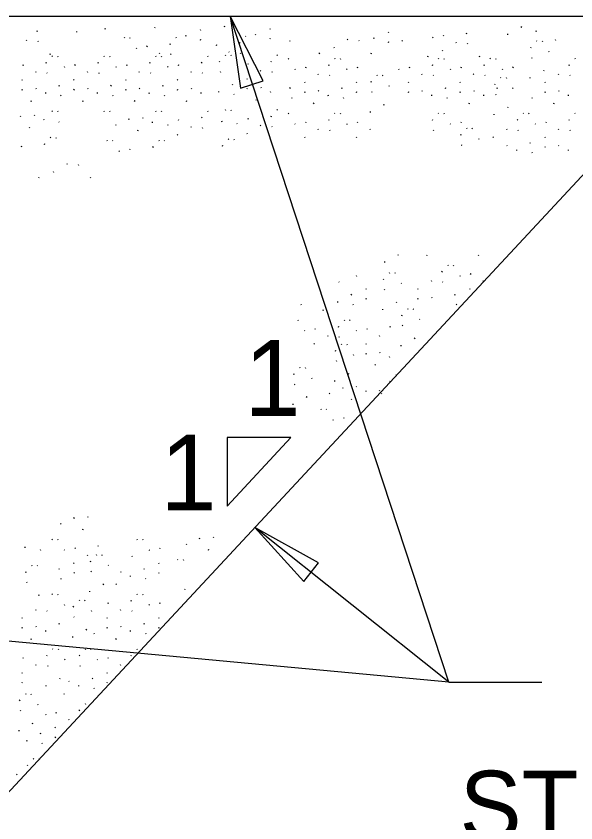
# Model space of a CAD drawing. Extents: x -1609 to 1184, y -412 to 394.
# Drawn here: x 602.423 to 604.678, y 242.766 to 246.013 of the extents above; entities that cross this region are included whole.
import ezdxf

# ---------------------------------------------------------------- set-up
doc = ezdxf.new("R2010")
doc.units = 0
for name, color, linetype in [('Default', 7, 'Continuous'), ('SH_Data', 7, 'Continuous'), ('ST_Text', 7, 'Continuous')]:
    doc.layers.add(name, color=color, linetype=linetype)

msp = doc.modelspace()

# ---------------------------------------------------------------- linework, layer by layer
at = {"layer": 'Default'}
for p, q in [((598.3883, 246.0133), (607.4734, 246.0133)), ((605.3017, 246.0133), (602.3217, 242.8133)), ((603.2725, 244.3165), (603.2725, 244.0404)), ((603.5297, 244.3165), (603.2725, 244.3165)), ((603.5297, 244.3165), (603.2725, 244.0404))]:
    msp.add_line(p, q, dxfattribs=at)
for points in [[(603.3269, 245.723), (603.4187, 245.7522), (603.2851, 246.0133)], [(603.5813, 243.7372), (603.6414, 243.8126), (603.3851, 243.9552)]]:
    msp.add_lwpolyline(points, close=True, dxfattribs=at)
at = {"layer": 'ST_Text'}
for p, q in [((604.1658, 243.3322), (603.2851, 246.0133)), ((602.5075, 245.9518), (602.5091, 245.9553)), ((602.7809, 245.9615), (602.7825, 245.965)), ((602.9817, 245.9659), (602.9833, 245.9695)), ((603.1647, 245.9592), (603.1662, 245.9568)), ((603.2621, 245.9706), (603.2636, 245.9741)), ((603.445, 245.9639), (603.4466, 245.9615)), ((604.458, 245.9682), (604.4596, 245.9717)), ((604.5177, 245.9521), (604.5192, 245.9556)), ((602.6655, 245.9516), (602.6659, 245.9481)), ((602.8574, 245.9285), (602.8589, 245.9261)), ((602.8797, 245.9276), (602.8813, 245.9252)), ((603.0661, 245.9285), (603.0676, 245.9261)), ((603.1063, 245.9329), (603.1079, 245.9364)), ((603.3464, 245.9331), (603.348, 245.9308)), ((603.3867, 245.9375), (603.3882, 245.9411)), ((603.4463, 245.9214), (603.4479, 245.925)), ((603.8633, 245.9235), (603.8648, 245.927)), ((603.9216, 245.9499), (603.9232, 245.9475)), ((604.1007, 245.9289), (604.1023, 245.9265)), ((604.1446, 245.9334), (604.1462, 245.937)), ((604.2376, 245.9425), (604.2392, 245.946)), ((604.4022, 245.9423), (604.4026, 245.9387)), ((602.4636, 245.9177), (602.4652, 245.9153)), ((602.5099, 245.9134), (602.5115, 245.9111)), ((602.9499, 245.8903), (602.9515, 245.8939)), ((603.0429, 245.8994), (603.0445, 245.9029)), ((603.166, 245.9168), (603.1675, 245.9203)), ((603.2303, 245.895), (603.2318, 245.8986)), ((603.3233, 245.904), (603.3248, 245.9076)), ((603.5241, 245.915), (603.5257, 245.9127)), ((603.7569, 245.92), (603.7585, 245.9176)), ((603.8033, 245.9157), (603.8048, 245.9134)), ((603.9229, 245.9074), (603.9245, 245.9109)), ((603.9773, 245.915), (603.9789, 245.9127)), ((604.1937, 245.9083), (604.1952, 245.906)), ((604.24, 245.9041), (604.2416, 245.9017)), ((604.4962, 245.8853), (604.4978, 245.8889)), ((604.5193, 245.9144), (604.5209, 245.9121)), ((604.5417, 245.9135), (604.5433, 245.9112)), ((604.5941, 245.9191), (604.5957, 245.9167)), ((602.5597, 245.8592), (602.5613, 245.8628)), ((602.906, 245.8858), (602.9076, 245.8834)), ((602.999, 245.8652), (603.0005, 245.8629)), ((603.0453, 245.861), (603.0469, 245.8586)), ((603.265, 245.8578), (603.2666, 245.8554)), ((603.2793, 245.8699), (603.2809, 245.8676)), ((603.2873, 245.8569), (603.2889, 245.8545)), ((603.3257, 245.8657), (603.3272, 245.8633)), ((603.4737, 245.8578), (603.4753, 245.8554)), ((603.6443, 245.8615), (603.6459, 245.8651)), ((603.7026, 245.8879), (603.7042, 245.8855)), ((603.853, 245.8615), (603.8546, 245.8651)), ((604.1394, 245.8762), (604.141, 245.8739)), ((604.568, 245.8717), (604.5696, 245.8694)), ((602.5441, 245.824), (602.5457, 245.8275)), ((602.5673, 245.8531), (602.5688, 245.8507)), ((602.5896, 245.8522), (602.5912, 245.8498)), ((602.7528, 245.824), (602.7544, 245.8275)), ((602.776, 245.8531), (602.7775, 245.8507)), ((602.7983, 245.8522), (602.7999, 245.8498)), ((602.9615, 245.824), (602.9631, 245.8275)), ((602.9847, 245.8531), (602.9862, 245.8507)), ((603.007, 245.8522), (603.0086, 245.8498)), ((603.1702, 245.824), (603.1718, 245.8275)), ((603.1933, 245.8531), (603.1949, 245.8507)), ((603.2418, 245.8287), (603.2434, 245.8322)), ((603.4505, 245.8287), (603.4521, 245.8322)), ((603.5194, 245.8428), (603.521, 245.8405)), ((603.7057, 245.8437), (603.7073, 245.8414)), ((603.7281, 245.8428), (603.7297, 245.8405)), ((604.0811, 245.8499), (604.0826, 245.8534)), ((604.1231, 245.8437), (604.1247, 245.8414)), ((604.1455, 245.8428), (604.147, 245.8405)), ((604.2898, 245.8499), (604.2913, 245.8534)), ((604.3318, 245.8437), (604.3334, 245.8414)), ((604.3542, 245.8428), (604.3557, 245.8405)), ((604.4986, 245.847), (604.5002, 245.8446)), ((604.6739, 245.8437), (604.6754, 245.8414)), ((602.4511, 245.815), (602.4527, 245.8185)), ((602.6159, 245.8104), (602.6175, 245.8081)), ((602.6598, 245.815), (602.6614, 245.8185)), ((602.8246, 245.8104), (602.8262, 245.8081)), ((602.8685, 245.815), (602.8701, 245.8185)), ((603.0333, 245.8104), (603.0349, 245.8081)), ((603.0772, 245.815), (603.0788, 245.8185)), ((603.3136, 245.8151), (603.3152, 245.8127)), ((603.3576, 245.8197), (603.3591, 245.8232)), ((603.4066, 245.7946), (603.4082, 245.7922)), ((603.5457, 245.8011), (603.5473, 245.7987)), ((603.5896, 245.8056), (603.5912, 245.8092)), ((603.6826, 245.8147), (603.6842, 245.8182)), ((603.7544, 245.8011), (603.756, 245.7987)), ((603.7983, 245.8056), (603.7999, 245.8092)), ((603.9631, 245.8011), (603.9647, 245.7987)), ((604.007, 245.8056), (604.0086, 245.8092)), ((604.1, 245.8147), (604.1016, 245.8182)), ((604.1718, 245.8011), (604.1734, 245.7987)), ((604.2157, 245.8056), (604.2173, 245.8092)), ((604.3087, 245.8147), (604.3103, 245.8182)), ((604.3805, 245.8011), (604.3821, 245.7987)), ((604.4244, 245.8056), (604.426, 245.8092)), ((604.5484, 245.7928), (604.5499, 245.7963)), ((604.6507, 245.8147), (604.6523, 245.8182)), ((602.5002, 245.7899), (602.5017, 245.7875)), ((602.5465, 245.7856), (602.5481, 245.7833)), ((602.7089, 245.7899), (602.7104, 245.7875)), ((602.7552, 245.7856), (602.7568, 245.7833)), ((602.9176, 245.7899), (602.9191, 245.7875)), ((602.9639, 245.7856), (602.9655, 245.7833)), ((603.1263, 245.7899), (603.1278, 245.7875)), ((603.1726, 245.7856), (603.1742, 245.7833)), ((603.2443, 245.7903), (603.2458, 245.788)), ((603.3523, 245.7625), (603.3539, 245.7601)), ((603.453, 245.7903), (603.4545, 245.788)), ((603.6387, 245.7805), (603.6402, 245.7782)), ((603.685, 245.7763), (603.6866, 245.7739)), ((603.8757, 245.7769), (603.8772, 245.7746)), ((603.898, 245.7761), (603.8996, 245.7737)), ((604.056, 245.7805), (604.0576, 245.7782)), ((604.1024, 245.7763), (604.104, 245.7739)), ((604.2647, 245.7805), (604.2663, 245.7782)), ((604.3111, 245.7763), (604.3127, 245.7739)), ((604.3743, 245.7668), (604.3759, 245.7644)), ((604.3967, 245.7659), (604.3982, 245.7635)), ((604.4926, 245.7668), (604.493, 245.7633)), ((604.6068, 245.7805), (604.6083, 245.7782)), ((604.6531, 245.7763), (604.6547, 245.7739)), ((602.4459, 245.7578), (602.4475, 245.7554)), ((602.5963, 245.7314), (602.5978, 245.735)), ((602.6546, 245.7578), (602.6562, 245.7554)), ((602.805, 245.7314), (602.8065, 245.735)), ((602.8633, 245.7578), (602.8649, 245.7554)), ((603.0137, 245.7314), (603.0152, 245.735)), ((603.072, 245.7578), (603.0736, 245.7554)), ((603.294, 245.7361), (603.2956, 245.7396)), ((603.4081, 245.7276), (603.4096, 245.7253)), ((603.5844, 245.7484), (603.586, 245.7461)), ((603.7931, 245.7484), (603.7947, 245.7461)), ((603.8525, 245.7479), (603.8541, 245.7514)), ((603.9243, 245.7343), (603.9259, 245.7319)), ((604.0018, 245.7484), (604.0034, 245.7461)), ((604.2105, 245.7484), (604.2121, 245.7461)), ((604.3512, 245.7377), (604.3527, 245.7412)), ((604.5525, 245.7484), (604.5541, 245.7461)), ((602.4472, 245.7153), (602.4488, 245.7189)), ((602.5016, 245.7229), (602.5032, 245.7206)), ((602.5405, 245.7055), (602.5409, 245.702)), ((602.602, 245.6951), (602.6036, 245.6927)), ((602.6559, 245.7153), (602.6575, 245.7189)), ((602.7103, 245.7229), (602.7119, 245.7206)), ((602.7492, 245.7055), (602.7496, 245.702)), ((602.8107, 245.6951), (602.8122, 245.6927)), ((602.8646, 245.7153), (602.8662, 245.7189)), ((602.919, 245.7229), (602.9206, 245.7206)), ((602.9579, 245.7055), (602.9583, 245.702)), ((603.0194, 245.6951), (603.0209, 245.6927)), ((603.0733, 245.7153), (603.0749, 245.7189)), ((603.1277, 245.7229), (603.1293, 245.7206)), ((603.1666, 245.7055), (603.167, 245.702)), ((603.2382, 245.7102), (603.2386, 245.7066)), ((603.2997, 245.6998), (603.3013, 245.6974)), ((603.3536, 245.72), (603.3552, 245.7236)), ((603.4469, 245.7102), (603.4473, 245.7066)), ((603.5261, 245.7221), (603.5276, 245.7256)), ((603.5857, 245.706), (603.5873, 245.7095)), ((603.6401, 245.7136), (603.6417, 245.7112)), ((603.679, 245.6961), (603.6794, 245.6926)), ((603.7348, 245.7221), (603.7363, 245.7256)), ((603.7944, 245.706), (603.796, 245.7095)), ((603.8549, 245.7095), (603.8565, 245.7071)), ((604.0031, 245.706), (604.0047, 245.7095)), ((604.0575, 245.7136), (604.0591, 245.7112)), ((604.0964, 245.6961), (604.0967, 245.6926)), ((604.1521, 245.7221), (604.1537, 245.7256)), ((604.2118, 245.706), (604.2134, 245.7095)), ((604.2662, 245.7136), (604.2678, 245.7112)), ((604.3051, 245.6961), (604.3054, 245.6926)), ((604.3536, 245.6993), (604.3552, 245.697)), ((604.3608, 245.7221), (604.3624, 245.7256)), ((604.423, 245.7241), (604.4246, 245.7217)), ((604.5538, 245.706), (604.5554, 245.7095)), ((604.6082, 245.7136), (604.6098, 245.7112)), ((604.6471, 245.6961), (604.6475, 245.6926)), ((602.4829, 245.6698), (602.4845, 245.6734)), ((602.6916, 245.6698), (602.6932, 245.6734)), ((602.9003, 245.6698), (602.9019, 245.6734)), ((603.109, 245.6698), (603.1106, 245.6734)), ((603.3893, 245.6745), (603.3909, 245.678)), ((603.5318, 245.6857), (603.5333, 245.6834)), ((603.6214, 245.6605), (603.623, 245.664)), ((603.7405, 245.6857), (603.742, 245.6834)), ((604.1579, 245.6857), (604.1594, 245.6834)), ((604.2475, 245.6605), (604.2491, 245.664)), ((604.4999, 245.6857), (604.5015, 245.6834)), ((604.5895, 245.6605), (604.5911, 245.664)), ((602.5673, 245.6324), (602.5688, 245.63)), ((602.5896, 245.6315), (602.5912, 245.6291)), ((602.776, 245.6324), (602.7775, 245.63)), ((602.7983, 245.6315), (602.7999, 245.6291)), ((602.9847, 245.6324), (602.9862, 245.63)), ((603.007, 245.6315), (603.0086, 245.6291)), ((603.1933, 245.6324), (603.1949, 245.63)), ((603.265, 245.637), (603.2666, 245.6347)), ((603.2873, 245.6361), (603.2889, 245.6338)), ((603.4737, 245.637), (603.4753, 245.6347)), ((603.8489, 245.6293), (603.8493, 245.6258)), ((603.9047, 245.6553), (603.9062, 245.6588)), ((604.4033, 245.6451), (604.4049, 245.6486)), ((602.4404, 245.6087), (602.442, 245.6122)), ((602.4949, 245.6163), (602.4964, 245.6139)), ((602.5337, 245.5988), (602.5341, 245.5953)), ((602.8772, 245.597), (602.8788, 245.6006)), ((602.9316, 245.6046), (602.9332, 245.6023)), ((603.0772, 245.5943), (603.0788, 245.5978)), ((603.1702, 245.6033), (603.1718, 245.6068)), ((603.3576, 245.5989), (603.3591, 245.6025)), ((603.4505, 245.608), (603.4521, 245.6115)), ((603.5194, 245.6221), (603.521, 245.6198)), ((603.6826, 245.5939), (603.6842, 245.5975)), ((603.7057, 245.623), (603.7073, 245.6207)), ((603.7281, 245.6221), (603.7297, 245.6198)), ((604.1, 245.5939), (604.1016, 245.5975)), ((604.1231, 245.623), (604.1247, 245.6207)), ((604.1455, 245.6221), (604.147, 245.6198)), ((604.3476, 245.6192), (604.3479, 245.6156)), ((604.442, 245.5939), (604.4436, 245.5975)), ((604.4652, 245.623), (604.4667, 245.6207)), ((604.4875, 245.6221), (604.4891, 245.6198)), ((604.6507, 245.5939), (604.6523, 245.5975)), ((604.6739, 245.623), (604.6754, 245.6207)), ((602.4761, 245.5632), (602.4777, 245.5667)), ((602.5952, 245.5884), (602.5968, 245.5861)), ((602.8233, 245.5768), (602.8248, 245.5744)), ((602.9705, 245.5872), (602.9709, 245.5836)), ((603.032, 245.5768), (603.0335, 245.5744)), ((603.1263, 245.5692), (603.1278, 245.5668)), ((603.1726, 245.5649), (603.1742, 245.5625)), ((603.2508, 245.5918), (603.2512, 245.5883)), ((603.3123, 245.5814), (603.3139, 245.5791)), ((603.4066, 245.5738), (603.4082, 245.5715)), ((603.453, 245.5696), (603.4545, 245.5672)), ((603.5457, 245.5803), (603.5473, 245.578)), ((603.5896, 245.5849), (603.5912, 245.5884)), ((603.7544, 245.5803), (603.756, 245.578)), ((603.7983, 245.5849), (603.7999, 245.5884)), ((604.1718, 245.5803), (604.1734, 245.578)), ((604.2157, 245.5849), (604.2173, 245.5884)), ((604.5138, 245.5803), (604.5154, 245.578)), ((604.5577, 245.5849), (604.5593, 245.5884)), ((602.9129, 245.5515), (602.9145, 245.555)), ((603.072, 245.537), (603.0736, 245.5347)), ((603.3523, 245.5417), (603.3539, 245.5394)), ((603.6387, 245.5598), (603.6402, 245.5574)), ((603.685, 245.5556), (603.6866, 245.5532)), ((603.8473, 245.5598), (603.8489, 245.5574)), ((604.1024, 245.5556), (604.104, 245.5532)), ((604.2138, 245.534), (604.2154, 245.5376)), ((604.2369, 245.5631), (604.2385, 245.5607)), ((604.2593, 245.5622), (604.2608, 245.5599)), ((604.3981, 245.5598), (604.3996, 245.5574)), ((604.4444, 245.5556), (604.446, 245.5532)), ((604.6068, 245.5598), (604.6083, 245.5574)), ((604.6531, 245.5556), (604.6547, 245.5532)), ((602.5373, 245.4966), (602.5389, 245.5001)), ((602.5605, 245.5257), (602.5621, 245.5233)), ((602.5828, 245.5248), (602.5844, 245.5224)), ((602.7885, 245.514), (602.7901, 245.5117)), ((602.8109, 245.5131), (602.8125, 245.5108)), ((602.9972, 245.514), (602.9988, 245.5117)), ((603.0196, 245.5131), (603.0212, 245.5108)), ((603.2776, 245.5187), (603.2792, 245.5164)), ((603.2999, 245.5178), (603.3015, 245.5155)), ((603.5844, 245.5277), (603.586, 245.5253)), ((603.7931, 245.5277), (603.7947, 245.5253)), ((604.2856, 245.5204), (604.2872, 245.5181)), ((604.3438, 245.5277), (604.3454, 245.5253)), ((604.4942, 245.5013), (604.4957, 245.5049)), ((604.5525, 245.5277), (604.5541, 245.5253)), ((602.4444, 245.4876), (602.4459, 245.4911)), ((602.8372, 245.4714), (602.8388, 245.469)), ((602.8811, 245.4759), (602.8827, 245.4795)), ((602.9741, 245.485), (602.9757, 245.4885)), ((603.2544, 245.4896), (603.256, 245.4932)), ((604.2162, 245.4956), (604.2178, 245.4933)), ((604.3995, 245.4929), (604.4011, 245.4905)), ((604.4384, 245.4754), (604.4388, 245.4719)), ((604.5538, 245.4853), (604.5554, 245.4888)), ((604.6082, 245.4929), (604.6098, 245.4905)), ((604.6471, 245.4754), (604.6475, 245.4719)), ((604.4999, 245.465), (604.5015, 245.4626)), ((602.6265, 245.4202), (602.628, 245.4179)), ((602.6728, 245.416), (602.6744, 245.4136)), ((602.5722, 245.3881), (602.5738, 245.3858)), ((602.5139, 245.3618), (602.5154, 245.3653)), ((602.7226, 245.3618), (602.7241, 245.3653)), ((603.9623, 245.0508), (603.9638, 245.0543)), ((604.0771, 245.0491), (604.0787, 245.0526)), ((604.2858, 245.0491), (604.2874, 245.0526)), ((603.9065, 245.0249), (603.9069, 245.0213)), ((604.1615, 245.0116), (604.163, 245.0093)), ((603.9256, 244.9815), (603.9272, 244.9792)), ((603.9479, 244.9806), (603.9495, 244.9783)), ((604.1383, 244.9825), (604.1399, 244.9861)), ((604.1838, 245.0107), (604.1854, 245.0084)), ((603.7927, 244.9689), (603.7943, 244.9666)), ((603.9025, 244.9524), (603.904, 244.956)), ((604.0944, 244.9484), (604.0959, 244.9461)), ((604.2101, 244.9689), (604.2117, 244.9666)), ((604.254, 244.9735), (604.2556, 244.9771)), ((604.3031, 244.9484), (604.3046, 244.9461)), ((603.7233, 244.9442), (603.7249, 244.9418)), ((603.8314, 244.9163), (603.833, 244.914)), ((603.9049, 244.9141), (603.9065, 244.9117)), ((603.9743, 244.9388), (603.9758, 244.9365)), ((604.0401, 244.9163), (604.0417, 244.914)), ((604.1407, 244.9442), (604.1423, 244.9418)), ((604.2488, 244.9163), (604.2504, 244.914)), ((603.7731, 244.89), (603.7747, 244.8935)), ((604.0958, 244.8815), (604.0974, 244.8791)), ((604.1905, 244.89), (604.192, 244.8935)), ((603.5701, 244.8536), (603.5717, 244.8513)), ((603.7173, 244.864), (603.7177, 244.8605)), ((603.7788, 244.8536), (603.7804, 244.8513)), ((603.8327, 244.8739), (603.8343, 244.8774)), ((603.9546, 244.8599), (603.9562, 244.8634)), ((604.0414, 244.8739), (604.043, 244.8774)), ((604.1962, 244.8536), (604.1978, 244.8513)), ((603.6597, 244.8284), (603.6613, 244.8319)), ((603.8988, 244.8339), (603.8992, 244.8304)), ((603.9994, 244.8364), (604.001, 244.8341)), ((604.0217, 244.8355), (604.0233, 244.8332)), ((603.5577, 244.79), (603.5593, 244.7876)), ((603.7441, 244.7909), (603.7456, 244.7885)), ((603.7664, 244.79), (603.768, 244.7876)), ((603.9762, 244.8073), (603.9778, 244.8109)), ((604.048, 244.7937), (604.0496, 244.7914)), ((603.6279, 244.7528), (603.6295, 244.7563)), ((603.7209, 244.7618), (603.7225, 244.7653)), ((603.8366, 244.7528), (603.8382, 244.7563)), ((603.9296, 244.7618), (603.9312, 244.7653)), ((603.9787, 244.769), (603.9802, 244.7666)), ((603.584, 244.7482), (603.5856, 244.7458)), ((603.677, 244.7277), (603.6786, 244.7253)), ((603.7233, 244.7234), (603.7249, 244.7211)), ((603.7927, 244.7482), (603.7943, 244.7458)), ((603.8857, 244.7277), (603.8872, 244.7253)), ((603.6227, 244.6956), (603.6243, 244.6932)), ((603.7322, 244.6938), (603.7338, 244.6915)), ((603.7546, 244.6929), (603.7562, 244.6906)), ((603.8314, 244.6956), (603.833, 244.6932)), ((603.9726, 244.6888), (603.973, 244.6853)), ((604.0284, 244.7147), (604.03, 244.7183)), ((603.7091, 244.6648), (603.7107, 244.6683)), ((603.8327, 244.6531), (603.8343, 244.6567)), ((603.8872, 244.6607), (603.8887, 244.6584)), ((603.7115, 244.6264), (603.7131, 244.624)), ((603.7809, 244.6512), (603.7825, 244.6488)), ((603.926, 244.6433), (603.9264, 244.6398)), ((603.5643, 244.5997), (603.5659, 244.5973)), ((603.5867, 244.5988), (603.5882, 244.5964)), ((603.8684, 244.6076), (603.87, 244.6112)), ((603.5412, 244.5706), (603.5427, 244.5741)), ((603.613, 244.557), (603.6146, 244.5546)), ((603.7613, 244.5722), (603.7628, 244.5757)), ((603.9528, 244.5702), (603.9543, 244.5678)), ((603.5436, 244.5322), (603.5452, 244.5298)), ((603.7055, 244.5462), (603.7059, 244.5427)), ((603.9296, 244.5411), (603.9312, 244.5446)), ((603.6845, 244.4951), (603.6861, 244.4927)), ((603.7385, 244.5153), (603.74, 244.5188)), ((603.7929, 244.5229), (603.7945, 244.5206)), ((603.8317, 244.5055), (603.8321, 244.5019)), ((603.8857, 244.5069), (603.8872, 244.5046)), ((603.8932, 244.4951), (603.8948, 244.4927)), ((603.5933, 244.478), (603.5949, 244.4815)), ((603.7742, 244.4698), (603.7757, 244.4733)), ((603.5375, 244.452), (603.5379, 244.4485)), ((603.6498, 244.4323), (603.6514, 244.43)), ((603.6722, 244.4314), (603.6737, 244.4291)), ((603.7424, 244.3942), (603.7439, 244.3978)), ((603.6985, 244.3896), (603.7, 244.3873)), ((602.6559, 243.9909), (602.6575, 243.9945)), ((602.7103, 243.9985), (602.7119, 243.9962)), ((602.602, 243.9707), (602.6036, 243.9683)), ((602.6916, 243.9454), (602.6932, 243.949)), ((604.1658, 243.3322), (603.3851, 243.9552)), ((602.5673, 243.9079), (602.5688, 243.9056)), ((602.9093, 243.9079), (602.9109, 243.9056)), ((603.1619, 243.9094), (603.1635, 243.9129)), ((603.2164, 243.917), (603.2179, 243.9146)), ((602.458, 243.8762), (602.4584, 243.8727)), ((602.5896, 243.907), (602.5912, 243.9047)), ((602.7528, 243.8789), (602.7544, 243.8824)), ((602.9316, 243.907), (602.9332, 243.9047)), ((603.108, 243.8891), (603.1096, 243.8867)), ((602.5195, 243.8658), (602.5211, 243.8634)), ((602.6159, 243.8653), (602.6175, 243.8629)), ((602.6598, 243.8698), (602.6614, 243.8734)), ((602.7089, 243.8447), (602.7104, 243.8424)), ((602.7451, 243.8461), (602.7467, 243.8437)), ((602.7674, 243.8452), (602.769, 243.8428)), ((602.9579, 243.8653), (602.9595, 243.8629)), ((603.0019, 243.8698), (603.0034, 243.8734)), ((603.1976, 243.8638), (603.1992, 243.8674)), ((602.6546, 243.8126), (602.6562, 243.8103)), ((602.7219, 243.817), (602.7235, 243.8205)), ((602.8886, 243.8405), (602.8901, 243.8381)), ((602.9966, 243.8126), (602.9982, 243.8103)), ((603.0733, 243.8264), (603.0749, 243.824)), ((603.0956, 243.8255), (603.0972, 243.8231)), ((602.4616, 243.774), (602.4632, 243.7775)), ((602.4848, 243.8031), (602.4864, 243.8007)), ((602.5071, 243.8022), (602.5087, 243.7998)), ((602.5963, 243.7863), (602.5978, 243.7898)), ((602.7244, 243.7786), (602.7259, 243.7763)), ((602.7937, 243.8034), (602.7953, 243.8011)), ((602.8437, 243.7778), (602.8452, 243.7754)), ((602.9383, 243.7863), (602.9399, 243.7898)), ((602.602, 243.7499), (602.6036, 243.7476)), ((602.6559, 243.7702), (602.6575, 243.7737)), ((602.8825, 243.7603), (602.8829, 243.7568)), ((602.944, 243.7499), (602.9456, 243.7476)), ((602.9979, 243.7702), (602.9995, 243.7737)), ((602.4641, 243.7356), (602.4656, 243.7333)), ((602.7741, 243.7244), (602.7757, 243.728)), ((602.8249, 243.7247), (602.8265, 243.7282)), ((602.5138, 243.6814), (602.5154, 243.6849)), ((602.5673, 243.6872), (602.5688, 243.6849)), ((602.5896, 243.6863), (602.5912, 243.684)), ((602.7183, 243.6985), (602.7187, 243.695)), ((602.9093, 243.6872), (602.9109, 243.6849)), ((602.9316, 243.6863), (602.9332, 243.684)), ((603.1023, 243.7047), (603.1039, 243.7082)), ((602.6764, 243.6628), (602.678, 243.6604)), ((602.6987, 243.6619), (602.7003, 243.6596)), ((602.7932, 243.6491), (602.7947, 243.6526)), ((602.8861, 243.6581), (602.8877, 243.6617)), ((603.0019, 243.6491), (603.0034, 243.6526)), ((602.5002, 243.624), (602.5017, 243.6216)), ((602.5465, 243.6198), (602.5481, 243.6174)), ((602.6159, 243.6445), (602.6175, 243.6422)), ((602.6532, 243.6337), (602.6548, 243.6373)), ((602.725, 243.6201), (602.7266, 243.6178)), ((602.8422, 243.624), (602.8438, 243.6216)), ((602.8886, 243.6198), (602.8901, 243.6174)), ((602.9579, 243.6445), (602.9595, 243.6422)), ((602.4459, 243.5919), (602.4475, 243.5895)), ((602.6557, 243.5953), (602.6572, 243.593)), ((602.7879, 243.5919), (602.7895, 243.5895)), ((602.9966, 243.5919), (602.9982, 243.5895)), ((604.1658, 243.3322), (601.5217, 243.5778)), ((602.4472, 243.5495), (602.4488, 243.553)), ((602.5016, 243.5571), (602.5032, 243.5547)), ((602.5963, 243.5655), (602.5978, 243.5691)), ((602.7892, 243.5495), (602.7908, 243.553)), ((602.8437, 243.5571), (602.8452, 243.5547)), ((602.9383, 243.5655), (602.9399, 243.5691)), ((602.9979, 243.5495), (602.9995, 243.553)), ((602.5405, 243.5396), (602.5409, 243.5361)), ((602.7054, 243.5411), (602.707, 243.5447)), ((602.7353, 243.5292), (602.7369, 243.5268)), ((602.8825, 243.5396), (602.8829, 243.5361)), ((602.944, 243.5292), (602.9456, 243.5268)), ((602.4829, 243.5039), (602.4845, 243.5075)), ((602.6496, 243.5152), (602.65, 243.5117)), ((602.8249, 243.5039), (602.8265, 243.5075)), ((602.5695, 243.4668), (602.5711, 243.4644)), ((602.5919, 243.4659), (602.5934, 243.4635)), ((602.7006, 243.4665), (602.7022, 243.4641)), ((602.7229, 243.4656), (602.7245, 243.4632)), ((602.9093, 243.4665), (602.9109, 243.4641)), ((602.4511, 243.4284), (602.4527, 243.4319)), ((602.5464, 243.4377), (602.5479, 243.4412)), ((602.6182, 243.4241), (602.6198, 243.4217)), ((602.6774, 243.4374), (602.679, 243.4409)), ((602.7493, 243.4238), (602.7508, 243.4214)), ((602.7932, 243.4284), (602.7947, 243.4319)), ((602.8861, 243.4374), (602.8877, 243.4409)), ((602.5002, 243.4033), (602.5017, 243.4009)), ((602.5488, 243.3993), (602.5504, 243.397)), ((602.6799, 243.399), (602.6814, 243.3967)), ((602.8422, 243.4033), (602.8438, 243.4009)), ((602.4459, 243.3712), (602.4475, 243.3688)), ((602.7879, 243.3712), (602.7895, 243.3688)), ((602.4472, 243.3287), (602.4488, 243.3323)), ((602.5985, 243.3451), (602.6001, 243.3486)), ((602.635, 243.3363), (602.6365, 243.334)), ((602.7296, 243.3448), (602.7312, 243.3483)), ((602.7892, 243.3287), (602.7908, 243.3323)), ((604.1658, 243.3322), (604.5407, 243.3322)), ((602.5428, 243.3192), (602.5431, 243.3156)), ((602.6738, 243.3189), (602.6742, 243.3153)), ((602.7353, 243.3085), (602.7369, 243.3061)), ((602.437, 243.2569), (602.4385, 243.2605)), ((602.4601, 243.286), (602.4617, 243.2837)), ((602.4825, 243.2851), (602.484, 243.2828)), ((602.6162, 243.2832), (602.6178, 243.2867)), ((602.5088, 243.2433), (602.5104, 243.241)), ((602.7006, 243.2457), (602.7022, 243.2434)), ((602.7229, 243.2448), (602.7232, 243.2445)), ((602.4394, 243.2186), (602.441, 243.2162)), ((602.5406, 243.203), (602.5421, 243.2007)), ((602.5845, 243.2076), (602.586, 243.2112)), ((602.6774, 243.2167), (602.679, 243.2202)), ((602.4891, 243.1644), (602.4907, 243.1679)), ((602.6335, 243.1825), (602.6351, 243.1802)), ((602.4333, 243.1384), (602.4337, 243.1349)), ((602.5793, 243.1504), (602.5808, 243.1481)), ((602.4651, 243.0981), (602.4655, 243.0946)), ((602.5209, 243.1241), (602.5225, 243.1276)), ((602.5805, 243.108), (602.5821, 243.1115)), ((602.5266, 243.0877), (602.5282, 243.0854)), ((602.4687, 242.9959), (602.4703, 242.9995)), ((602.4919, 243.025), (602.4935, 243.0226)), ((602.5142, 243.0241), (602.5158, 243.0218)), ((602.4248, 242.9618), (602.4264, 242.9594))]:
    msp.add_line(p, q, dxfattribs=at)

# ---------------------------------------------------------------- texts
at = {"layer": 'SH_Data'}
for s, height, p in [('1', 0.3054, (603.3424, 244.4041)), ('1', 0.3054, (603.004, 244.0232)), ('STRENGTH MORTAR', 0.28, (604.2094, 242.6954))]:
    msp.add_text(s, height=height, dxfattribs=at).set_placement(p)

doc.saveas('drawing.dxf')
